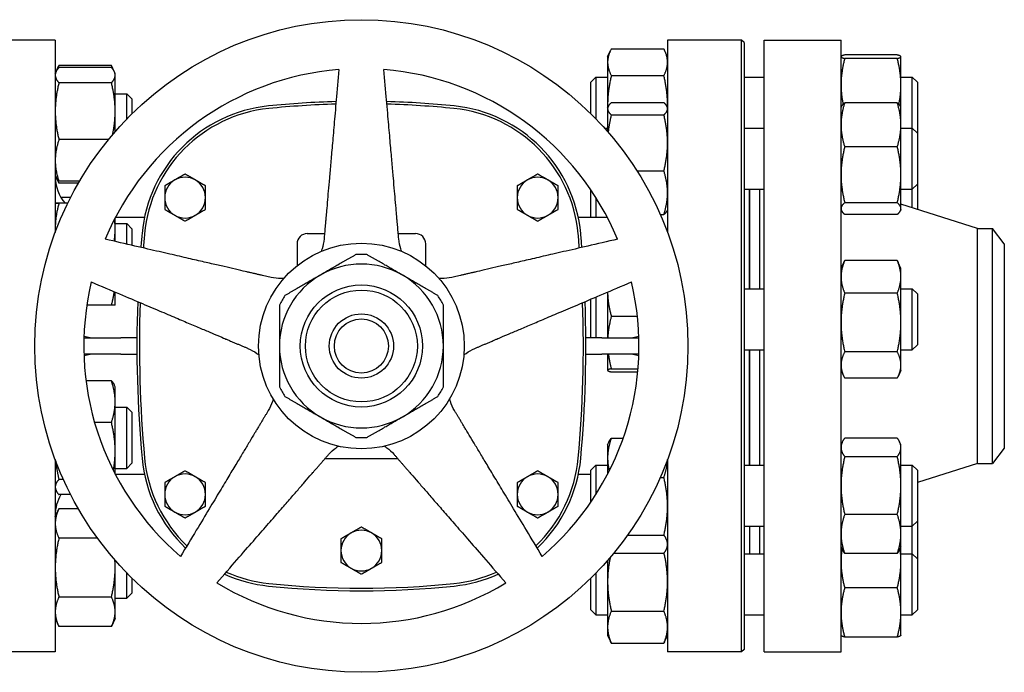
# Model space of a CAD drawing. Header units: inches. Extents: x 18 to 846, y -67 to 561.
# Tile 484 of 656: x 415 to 427, y 335 to 343. Entities that reach past the tile are written whole.
import ezdxf

# ---------------------------------------------------------------- set-up
doc = ezdxf.new("R2010")
doc.units = ezdxf.units.IN
doc.header["$LTSCALE"] = 24
doc.header["$MEASUREMENT"] = 0
doc.layers.add('Visible (ANSI)', color=7, linetype='Continuous', lineweight=30)

msp = doc.modelspace()

# ---------------------------------------------------------------- linework, layer by layer
at = {"layer": 'Visible (ANSI)'}
for p, q in [((415.67843, 342.41786), (414.77218, 342.41786)), ((415.67843, 342.41786), (415.67843, 340.05981)), ((423.17843, 342.41786), (423.17843, 340.05981)), ((424.08468, 342.41786), (423.17843, 342.41786)), ((424.08468, 334.91786), (424.08468, 342.41786)), ((424.11593, 342.38661), (424.08468, 342.41786)), ((424.36343, 334.91786), (424.36343, 342.41786)), ((424.36343, 342.41786), (425.30343, 342.41786)), ((425.30343, 334.91786), (425.30343, 342.41786)), ((422.44443, 342.21472), (422.48009, 342.2912)), ((422.48952, 342.31042), (423.13334, 342.31042)), ((423.17843, 342.21472), (423.14277, 342.2912)), ((424.11593, 342.38661), (424.11593, 334.94911)), ((422.44443, 342.21472), (422.44443, 342.14658)), ((425.30343, 342.21472), (425.30396, 342.21586)), ((425.99234, 342.23531), (425.34852, 342.23531)), ((425.99234, 342.19187), (425.34852, 342.19187)), ((426.03743, 342.21472), (426.0369, 342.21586)), ((426.03743, 342.21359), (426.03743, 342.21472)), ((426.03743, 341.86908), (426.03743, 342.21359)), ((415.68871, 342.03112), (415.72351, 342.10574)), ((415.72351, 342.10574), (415.72352, 342.10576)), ((416.36734, 342.10576), (415.72352, 342.10576)), ((416.36734, 342.08117), (415.72352, 342.08117)), ((416.36734, 342.10576), (416.36735, 342.10574)), ((416.40215, 342.03112), (416.36735, 342.10574)), ((422.44443, 342.14658), (422.44443, 341.62239)), ((415.67843, 342.00907), (415.68871, 342.03112)), ((416.41243, 342.00907), (416.40215, 342.03112)), ((416.41243, 341.98777), (416.41243, 342.00907)), ((416.41243, 341.54581), (416.41243, 341.98777)), ((422.23843, 341.90222), (422.30093, 341.96472)), ((422.30093, 341.96472), (422.30093, 341.45152)), ((422.30093, 341.96472), (422.44443, 341.96472)), ((422.48952, 341.98274), (423.13334, 341.98274)), ((424.11593, 341.96472), (424.36343, 341.96472)), ((426.03743, 341.96472), (426.17593, 341.96472)), ((426.17593, 341.33952), (426.17593, 341.96472)), ((426.23843, 341.90222), (426.17593, 341.96472)), ((416.36734, 341.89436), (415.72352, 341.89436)), ((422.23843, 341.5146), (422.23843, 341.90222)), ((426.03743, 341.58952), (426.03743, 341.86908)), ((426.23843, 341.90222), (426.23843, 341.27722)), ((416.41243, 341.75907), (416.55343, 341.75907)), ((416.55343, 341.44894), (416.55343, 341.75907)), ((416.61593, 341.69657), (416.55343, 341.75907)), ((416.61593, 341.69657), (416.61593, 341.51213)), ((422.44443, 341.62239), (422.44443, 341.58952)), ((422.44443, 341.58952), (422.45094, 341.60349)), ((422.44443, 341.58952), (422.44443, 341.57585)), ((422.44443, 341.57585), (422.44443, 341.29536)), ((422.48952, 341.6509), (423.13334, 341.6509)), ((423.17843, 341.58952), (423.17191, 341.60349)), ((425.30343, 341.58952), (425.30945, 341.60244)), ((425.99234, 341.64911), (425.34852, 341.64911)), ((426.03743, 341.58952), (426.03141, 341.60244)), ((426.03743, 341.37906), (426.03743, 341.58952)), ((416.41243, 341.29536), (416.41243, 341.54581)), ((422.48952, 341.50081), (423.13334, 341.50081)), ((422.40538, 341.33952), (422.44443, 341.33952)), ((424.11593, 341.33952), (424.36343, 341.33952)), ((426.03743, 340.76672), (426.03743, 341.37906)), ((426.03743, 341.33952), (426.17593, 341.33952)), ((426.17593, 340.58952), (426.17593, 341.33952)), ((426.23843, 341.27702), (426.17593, 341.33952)), ((416.32969, 341.19726), (415.72352, 341.19726)), ((426.23843, 341.27722), (426.23833, 341.27712)), ((426.23843, 341.27702), (426.23843, 340.65202)), ((425.99234, 341.10901), (425.34852, 341.10901)), ((415.67843, 340.75907), (415.68871, 340.73702)), ((415.68871, 340.73702), (415.72351, 340.6624)), ((422.80367, 340.81442), (423.13334, 340.81442)), ((426.03743, 340.35217), (426.03743, 340.76672)), ((415.97543, 340.68697), (415.72352, 340.68697)), ((415.96117, 340.66238), (415.72352, 340.66238)), ((424.11593, 340.58952), (424.36343, 340.58952)), ((424.17843, 340.58952), (424.17843, 339.36897)), ((424.18343, 340.58952), (424.18343, 339.36897)), ((424.30343, 340.58952), (424.30343, 339.36897)), ((426.03743, 340.58952), (426.17593, 340.58952)), ((426.23843, 340.65202), (426.17593, 340.58952)), ((426.17593, 340.36152), (426.17593, 340.58952)), ((426.23843, 340.65202), (426.23843, 340.34172)), ((415.86758, 340.49004), (415.74694, 340.49004)), ((422.23843, 340.24267), (422.23843, 340.582)), ((422.30093, 340.48686), (422.30093, 340.24267)), ((415.8316, 340.41797), (415.72352, 340.41797)), ((415.83159, 340.41794), (415.72352, 340.41794)), ((425.99234, 340.42442), (425.34852, 340.42442)), ((426.97676, 340.10786), (426.03743, 340.40538)), ((426.03743, 340.33952), (426.03743, 340.35217)), ((416.41243, 340.10543), (416.41243, 340.2375)), ((416.77133, 340.24267), (416.41513, 340.24267)), ((422.44173, 340.24267), (422.08553, 340.24267)), ((423.08999, 340.27814), (423.13334, 340.27814)), ((423.17843, 340.33952), (423.17191, 340.32555)), ((425.30343, 340.33952), (425.30945, 340.3266)), ((425.99234, 340.27993), (425.34852, 340.27993)), ((426.03743, 340.33952), (426.03141, 340.3266)), ((416.41243, 340.16795), (416.55343, 340.16795)), ((416.41243, 339.94905), (416.41243, 340.10543)), ((416.55343, 339.9165), (416.55343, 340.16795)), ((416.61593, 340.10545), (416.55343, 340.16795)), ((416.61593, 340.10545), (416.61593, 339.90207)), ((426.97676, 337.22786), (426.97676, 340.10786)), ((426.97676, 340.10786), (427.15956, 340.10786)), ((427.15956, 337.22786), (427.15956, 340.10786)), ((427.30343, 339.92036), (427.15956, 340.10786)), ((418.76603, 340.04582), (418.97691, 340.04582)), ((419.87995, 340.04582), (420.09083, 340.04582)), ((418.64103, 339.92082), (418.64103, 339.65133)), ((420.21583, 339.65133), (420.21583, 339.92082)), ((427.30343, 339.92036), (427.30343, 337.41536)), ((425.30343, 339.61897), (425.33779, 339.69264)), ((425.99234, 339.71435), (425.34852, 339.71435)), ((426.03743, 339.61897), (426.00307, 339.69264)), ((426.03743, 339.51544), (426.03743, 339.61897)), ((426.03743, 338.95635), (426.03743, 339.51544)), ((416.41243, 339.16795), (416.41243, 339.32897)), ((422.30093, 339.26806), (422.30093, 338.76786)), ((422.44443, 339.32897), (422.44443, 338.76786)), ((424.11593, 339.36897), (424.36343, 339.36897)), ((425.99234, 339.31654), (425.34852, 339.31654)), ((426.03743, 339.36897), (426.17593, 339.36897)), ((426.17593, 338.61897), (426.17593, 339.36897)), ((426.23843, 339.30647), (426.17593, 339.36897)), ((426.23843, 339.30647), (426.23843, 338.68147)), ((416.36734, 339.16794), (416.06541, 339.16794)), ((422.23843, 338.76786), (422.23843, 339.24153)), ((422.48952, 339.03169), (422.80891, 339.03169)), ((426.03743, 338.43487), (426.03743, 338.95635)), ((416.0299, 338.76786), (416.48343, 338.76786)), ((416.67876, 338.76786), (416.48343, 338.76786)), ((422.37343, 338.76786), (422.1781, 338.76786)), ((422.37343, 338.76786), (422.82696, 338.76786)), ((426.23843, 338.68147), (426.17593, 338.61897)), ((416.48343, 338.56786), (416.0299, 338.56786)), ((416.48343, 338.56786), (416.67876, 338.56786)), ((422.1781, 338.56786), (422.37343, 338.56786)), ((422.82696, 338.56786), (422.37343, 338.56786)), ((422.44443, 338.56786), (422.44443, 338.36982)), ((424.11593, 338.61897), (424.36343, 338.61897)), ((424.17843, 338.61897), (424.17843, 337.20739)), ((424.18343, 338.61897), (424.18343, 337.20739)), ((424.30343, 338.61897), (424.30343, 337.20739)), ((425.99234, 338.59616), (425.34852, 338.59616)), ((426.03743, 338.61897), (426.17593, 338.61897)), ((426.03743, 338.36897), (426.03743, 338.43487)), ((422.44443, 338.36982), (422.44443, 338.36897)), ((422.44443, 338.36897), (422.44483, 338.36811)), ((422.48952, 338.38868), (422.81695, 338.38868)), ((422.48952, 338.35096), (422.81363, 338.35096)), ((425.30343, 338.36897), (425.33779, 338.29529)), ((426.03743, 338.36897), (426.00307, 338.29529)), ((416.36734, 338.23987), (416.05548, 338.23987)), ((416.41243, 338.16778), (416.40215, 338.18982)), ((425.99234, 338.27359), (425.34852, 338.27359)), ((416.41243, 337.9847), (416.41243, 338.16778)), ((416.41243, 337.38099), (416.41243, 337.9847)), ((416.41243, 337.91778), (416.55343, 337.91778)), ((416.55343, 337.16778), (416.55343, 337.91778)), ((416.61593, 337.85528), (416.55343, 337.91778)), ((416.61593, 337.85528), (416.61593, 337.23028)), ((416.36734, 337.72954), (416.16047, 337.72954)), ((422.44443, 337.45739), (422.45942, 337.48954)), ((422.44443, 337.45739), (422.44443, 337.29682)), ((422.48952, 337.53829), (422.63531, 337.53829)), ((425.30343, 337.45739), (425.31922, 337.49125)), ((425.99234, 337.53946), (425.34852, 337.53946)), ((426.03743, 337.45739), (426.02164, 337.49125)), ((426.03743, 337.42526), (426.03743, 337.45739)), ((416.41243, 337.09823), (416.41243, 337.38099)), ((426.03743, 336.95752), (426.03743, 337.42526)), ((427.30343, 337.41536), (427.15956, 337.22786)), ((415.67843, 337.27592), (415.67843, 334.91786)), ((416.61593, 337.23028), (416.55343, 337.16778)), ((418.98571, 337.28991), (419.87114, 337.28991)), ((422.44443, 337.29682), (422.44443, 337.09823)), ((423.17843, 337.27592), (423.17843, 334.91786)), ((425.99234, 337.31106), (425.34852, 337.31106)), ((426.97676, 337.22786), (426.23843, 336.99401)), ((426.97676, 337.22786), (427.15956, 337.22786)), ((416.41243, 337.16778), (416.55343, 337.16778)), ((416.77133, 337.09306), (416.41513, 337.09306)), ((422.23843, 337.09306), (422.08553, 337.09306)), ((422.23843, 337.14489), (422.30093, 337.20739)), ((422.23843, 336.75373), (422.23843, 337.14489)), ((422.30093, 337.20739), (422.30093, 336.84887)), ((422.30093, 337.20739), (422.44443, 337.20739)), ((424.11593, 337.20739), (424.36343, 337.20739)), ((426.03743, 337.20739), (426.17593, 337.20739)), ((426.17593, 336.45739), (426.17593, 337.20739)), ((426.23843, 337.14489), (426.17593, 337.20739)), ((426.23843, 337.14489), (426.23843, 336.51989)), ((415.77803, 337.03245), (415.72352, 337.03245)), ((423.089, 337.05536), (423.13334, 337.05536)), ((415.67843, 336.91778), (415.68871, 336.89573)), ((426.03743, 336.36465), (426.03743, 336.95752)), ((415.86758, 336.84569), (415.72352, 336.84569)), ((415.67843, 336.57666), (415.72351, 336.67333)), ((415.72351, 336.67333), (415.72352, 336.67335)), ((415.96117, 336.67335), (415.72352, 336.67335)), ((425.99234, 336.60399), (425.34852, 336.60399)), ((426.23843, 336.51989), (426.17593, 336.45739)), ((426.23843, 336.51989), (426.23843, 336.05871)), ((424.11593, 336.45739), (424.36343, 336.45739)), ((424.18343, 336.45739), (424.18343, 336.12101)), ((424.30343, 336.45739), (424.30343, 336.12101)), ((426.03743, 336.45739), (426.17593, 336.45739)), ((426.17593, 336.12101), (426.17593, 336.45739)), ((416.19545, 336.31248), (415.72352, 336.31248)), ((422.68802, 336.34945), (423.13334, 336.34945)), ((426.03743, 336.20739), (426.03743, 336.36465)), ((422.51734, 336.12648), (423.13334, 336.12648)), ((423.17843, 336.20739), (423.16344, 336.17524)), ((425.30343, 336.20739), (425.31922, 336.17352)), ((425.99234, 336.12531), (425.34852, 336.12531)), ((426.03743, 336.20739), (426.02164, 336.17352)), ((426.03743, 336.02537), (426.03743, 336.20739)), ((416.41243, 335.95164), (416.41243, 336.04037)), ((422.44443, 336.04037), (422.44443, 335.77867)), ((424.11593, 336.12101), (424.36343, 336.12101)), ((426.03743, 336.12101), (426.17593, 336.12101)), ((426.03743, 335.4015), (426.03743, 336.02537)), ((426.17593, 335.37101), (426.17593, 336.12101)), ((426.23843, 336.05851), (426.17593, 336.12101)), ((426.23843, 336.05871), (426.23833, 336.05861)), ((426.23843, 336.05851), (426.23843, 335.43351)), ((416.41243, 335.41038), (416.41243, 335.95164)), ((416.55343, 335.57666), (416.55343, 335.88679)), ((422.30093, 335.88421), (422.30093, 335.37101)), ((416.61593, 335.8236), (416.61593, 335.63916)), ((422.23843, 335.43351), (422.23843, 335.82113)), ((422.44443, 335.77867), (422.44443, 335.22181)), ((425.99234, 335.70257), (425.34852, 335.70257)), ((416.36734, 335.59079), (415.72352, 335.59079)), ((416.41243, 335.57666), (416.55343, 335.57666)), ((416.61593, 335.63916), (416.55343, 335.57666)), ((416.41243, 335.32666), (416.41243, 335.41038)), ((422.23843, 335.43351), (422.30093, 335.37101)), ((422.48952, 335.41832), (423.13334, 335.41832)), ((426.03743, 335.12101), (426.03743, 335.4015)), ((426.23843, 335.43351), (426.17593, 335.37101)), ((415.67843, 335.32666), (415.72351, 335.22999)), ((416.41243, 335.32666), (416.36735, 335.22999)), ((422.30093, 335.37101), (422.44443, 335.37101)), ((424.11593, 335.37101), (424.36343, 335.37101)), ((426.03743, 335.37101), (426.17593, 335.37101)), ((416.36734, 335.22997), (415.72352, 335.22997)), ((422.44443, 335.22181), (422.44443, 335.12101)), ((422.44443, 335.12101), (422.48009, 335.04453)), ((423.17843, 335.12101), (423.14277, 335.04453)), ((425.30343, 335.12101), (425.30396, 335.11987)), ((425.99234, 335.10042), (425.34852, 335.10042)), ((426.03743, 335.12101), (426.0369, 335.11987)), ((422.48952, 335.0253), (423.13334, 335.0253)), ((424.11593, 334.94911), (424.08468, 334.91786)), ((415.67843, 334.91786), (414.77218, 334.91786)), ((424.08468, 334.91786), (423.17843, 334.91786)), ((424.36343, 334.91786), (425.30343, 334.91786))]:
    msp.add_line(p, q, dxfattribs=at)
for radius in [4, 1.25984, 0.74803, 0.68553, 0.3937, 0.3312]:
    msp.add_circle((419.42843, 338.66786), radius, dxfattribs=at)
for centre, radius, start, end in [((419.42843, 338.66786), 3.4, 94.64927, 157.35073), ((419.42843, 338.66786), 3.4, 22.64927, 85.35073), ((418.46665, 339.88671), 1.73228, 95.817836, 174.744707), ((418.46665, 339.88671), 1.70103, 95.817836, 174.744707), ((419.42843, 330.44739), 11.22047, 91.583081, 95.817836), ((419.42843, 330.44739), 11.18922, 91.601548, 95.817836), ((419.42843, 330.44739), 11.22047, 84.182163, 88.416919), ((419.42843, 330.44739), 11.18922, 84.182163, 88.398452), ((420.39021, 339.88671), 1.70103, 5.255296, 84.182161), ((420.39021, 339.88671), 1.73228, 5.255296, 84.182161), ((416.17843, 340.74267), 0.5, 180, 220.496535), ((417.26898, 340.48676), 0.25, 60, 120), ((421.58788, 340.48676), 0.25, 60, 120), ((417.26898, 340.48676), 0.25, 120, 180), ((417.26898, 340.48676), 0.25, 0, 60), ((421.58788, 340.48676), 0.25, 120, 180), ((421.58788, 340.48676), 0.25, 0, 60), ((417.26898, 340.48676), 0.25, 180, 240), ((417.26898, 340.48676), 0.25, 300, 0), ((421.58788, 340.48676), 0.25, 180, 240), ((421.58788, 340.48676), 0.25, 300, 0), ((417.26898, 340.48676), 0.25, 240, 300), ((421.58788, 340.48676), 0.25, 240, 300), ((431.7178, 338.66786), 15.03937, 174.744704, 175.39081), ((431.7178, 338.66786), 15.00812, 174.744704, 175.408408), ((418.76603, 339.92082), 0.125, 90, 180), ((420.09083, 339.92082), 0.125, 0, 90), ((407.13906, 338.66786), 15.00812, 4.591592, 5.255296), ((407.13906, 338.66786), 15.03937, 4.60919, 5.255296), ((419.42843, 338.66786), 1.12205, 86.525352, 93.474648), ((419.42843, 338.66786), 1.00394, 60, 120), ((419.42843, 338.66786), 1.00394, 120, 180), ((419.42843, 338.66786), 1.00394, 0, 60), ((419.42843, 338.66786), 3.4, 166.64927, 229.35073), ((419.42843, 338.66786), 3.4, 310.64927, 13.35073), ((419.42843, 338.66786), 1.12205, 146.525352, 153.474648), ((419.42843, 338.66786), 1.12205, 26.525352, 33.474648), ((431.7178, 338.66786), 15.03937, 177.927003, 185.255296), ((431.7178, 338.66786), 15.00812, 177.972631, 185.255296), ((407.13906, 338.66786), 15.00812, 354.744704, 2.027369), ((407.13906, 338.66786), 15.03937, 354.744704, 2.072997), ((419.42843, 338.66786), 1.00394, 180, 240), ((419.42843, 338.66786), 1.00394, 300, 0), ((419.42843, 338.66786), 1.12205, 206.525352, 213.474648), ((419.42843, 338.66786), 1.12205, 326.525352, 333.474648), ((419.42843, 338.66786), 1.00394, 240, 300), ((419.42843, 338.66786), 1.12205, 266.525352, 273.474648), ((418.46665, 337.44902), 1.73228, 185.255296, 226.557354), ((418.46665, 337.44902), 1.70103, 185.255296, 226.325001), ((420.39021, 337.44902), 1.70103, 313.674999, 354.744707), ((420.39021, 337.44902), 1.73228, 313.442646, 354.744707), ((417.26898, 336.84897), 0.25, 60, 120), ((421.58788, 336.84897), 0.25, 60, 120), ((417.26898, 336.84897), 0.25, 120, 180), ((417.26898, 336.84897), 0.25, 0, 60), ((421.58788, 336.84897), 0.25, 120, 180), ((421.58788, 336.84897), 0.25, 0, 60), ((417.26898, 336.84897), 0.25, 180, 240), ((417.26898, 336.84897), 0.25, 300, 0), ((421.58788, 336.84897), 0.25, 180, 240), ((421.58788, 336.84897), 0.25, 300, 0), ((416.17843, 336.59306), 0.5, 149.652239, 180), ((417.26898, 336.84897), 0.25, 240, 300), ((421.58788, 336.84897), 0.25, 240, 300), ((419.42843, 336.15999), 0.25, 120, 180), ((419.42843, 336.15999), 0.25, 60, 120), ((419.42843, 336.15999), 0.25, 0, 60), ((419.42843, 336.15999), 0.25, 180, 240), ((419.42843, 336.15999), 0.25, 300, 0), ((418.46665, 337.44902), 1.70103, 245.957475, 264.182165), ((419.42843, 336.15999), 0.25, 240, 300), ((420.39021, 337.44902), 1.70103, 275.817836, 294.042525), ((419.42843, 338.66786), 3.4, 238.64927, 301.35073), ((418.46665, 337.44902), 1.73228, 245.642572, 264.182165), ((420.39021, 337.44902), 1.73228, 275.817836, 294.357428), ((419.42843, 346.88834), 11.22047, 264.182164, 275.817836), ((419.42843, 346.88834), 11.18922, 264.182164, 275.817836)]:
    msp.add_arc(centre, radius, start, end, dxfattribs=at)
for points, weights in [([(422.48952, 342.31042), (422.44443, 342.22262), (422.44443, 342.14658)], [1, 1.0379548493, 1]), ([(423.17843, 342.14658), (423.17843, 342.22262), (423.13334, 342.31042)], [1, 1.0379548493, 1]), ([(425.34852, 342.23531), (425.30343, 342.22367), (425.30343, 342.21359)], [1, 1.0379548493, 1]), ([(425.30343, 342.21359), (425.30343, 342.20351), (425.34852, 342.19187)], [1, 1.0379548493, 1]), ([(425.34852, 342.19187), (425.30343, 342.01889), (425.30343, 341.86908)], [1, 1.0379548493, 1]), ([(426.03743, 342.21359), (426.03743, 342.22367), (425.99234, 342.23531)], [1, 1.0379548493, 1]), ([(425.99234, 342.19187), (426.03743, 342.20351), (426.03743, 342.21359)], [1, 1.0379548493, 1]), ([(426.03743, 341.86908), (426.03743, 342.01889), (425.99234, 342.19187)], [1, 1.0379548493, 1]), ([(415.72352, 342.08117), (415.67843, 342.03112), (415.67843, 341.98777)], [1, 1.0379548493, 1]), ([(415.72352, 342.10576), (415.71125, 342.07945), (415.70245, 342.05479)], [1, 1.01004922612, 1.01477702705]), ([(416.38841, 342.05479), (416.37961, 342.07945), (416.36734, 342.10576)], [1.01477702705, 1.01004922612, 1]), ([(416.41243, 341.98777), (416.41243, 342.03112), (416.36734, 342.08117)], [1, 1.0379548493, 1]), ([(419.15284, 342.05668), (419.02384, 340.58221), (418.97113, 339.97972)], [1.0049190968, 1.58894872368, 2.03628035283]), ([(419.88573, 339.97972), (419.83302, 340.58221), (419.70402, 342.05668)], [2.03628035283, 1.58894872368, 1.0049190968]), ([(422.44443, 342.14658), (422.44443, 342.07054), (422.48952, 341.98274)], [1, 1.0379548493, 1]), ([(423.13334, 341.98274), (423.17843, 342.07054), (423.17843, 342.14658)], [1, 1.0379548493, 1]), ([(415.67843, 341.98777), (415.67843, 341.94442), (415.72352, 341.89436)], [1, 1.0379548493, 1]), ([(416.36734, 341.89436), (416.41243, 341.94442), (416.41243, 341.98777)], [1, 1.0379548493, 1]), ([(422.48952, 341.98274), (422.44443, 341.78963), (422.44443, 341.62239)], [1, 1.0379548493, 1]), ([(423.17843, 341.62239), (423.17843, 341.78963), (423.13334, 341.98274)], [1, 1.0379548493, 1]), ([(415.72352, 341.89436), (415.67843, 341.70757), (415.67843, 341.54581)], [1, 1.0379548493, 1]), ([(416.41243, 341.54581), (416.41243, 341.70757), (416.36734, 341.89436)], [1, 1.0379548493, 1]), ([(425.30343, 341.86908), (425.30343, 341.75469), (425.3289, 341.63031)], [1, 1.02872371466, 1.01397199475]), ([(426.01196, 341.63031), (426.03743, 341.75469), (426.03743, 341.86908)], [1.01397199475, 1.02872371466, 1]), ([(422.48952, 341.6509), (422.44443, 341.61068), (422.44443, 341.57585)], [1, 1.0379548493, 1]), ([(422.44443, 341.62239), (422.44443, 341.60638), (422.44481, 341.59034)], [1, 1.003513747, 1.00637690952]), ([(422.44443, 341.57585), (422.44443, 341.54102), (422.48952, 341.50081)], [1, 1.0379548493, 1]), ([(423.17843, 341.57585), (423.17843, 341.61068), (423.13334, 341.6509)], [1, 1.0379548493, 1]), ([(423.13334, 341.50081), (423.17843, 341.54102), (423.17843, 341.57585)], [1, 1.0379548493, 1]), ([(423.17804, 341.59034), (423.17843, 341.60638), (423.17843, 341.62239)], [1.00637690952, 1.003513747, 1]), ([(425.34852, 341.64911), (425.30343, 341.50439), (425.30343, 341.37906)], [1, 1.0379548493, 1]), ([(425.30945, 341.60244), (425.31966, 341.62434), (425.34852, 341.64911)], [1.01766920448, 1.02396005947, 1]), ([(426.03743, 341.37906), (426.03743, 341.50439), (425.99234, 341.64911)], [1, 1.0379548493, 1]), ([(425.99234, 341.64911), (426.02119, 341.62434), (426.03141, 341.60244)], [1, 1.02396005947, 1.01766920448]), ([(415.67843, 341.54581), (415.67843, 341.38405), (415.72352, 341.19726)], [1, 1.0379548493, 1]), ([(416.38124, 341.25912), (416.41243, 341.40975), (416.41243, 341.54581)], [1.01040343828, 1.03173329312, 1]), ([(422.48952, 341.50081), (422.46179, 341.38771), (422.4513, 341.28745)], [1, 1.02300384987, 1.01812314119]), ([(423.17843, 341.15762), (423.17843, 341.31689), (423.13334, 341.50081)], [1, 1.0379548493, 1]), ([(425.30343, 341.37906), (425.30343, 341.25373), (425.34852, 341.10901)], [1, 1.0379548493, 1]), ([(425.99234, 341.10901), (426.03743, 341.25373), (426.03743, 341.37906)], [1, 1.0379548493, 1]), ([(415.72352, 341.19726), (415.67843, 341.06053), (415.67843, 340.94211)], [1, 1.0379548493, 1]), ([(423.13334, 340.81442), (423.17843, 340.99834), (423.17843, 341.15762)], [1, 1.0379548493, 1]), ([(425.34852, 341.10901), (425.30343, 340.92558), (425.30343, 340.76672)], [1, 1.0379548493, 1]), ([(426.03743, 340.76672), (426.03743, 340.92558), (425.99234, 341.10901)], [1, 1.0379548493, 1]), ([(415.67843, 340.94211), (415.67843, 340.8237), (415.72352, 340.68697)], [1, 1.0379548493, 1]), ([(415.72352, 340.68697), (415.69975, 340.71336), (415.68871, 340.73702)], [1, 1.01965700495, 1.01895308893]), ([(415.70244, 340.71336), (415.71124, 340.6887), (415.72352, 340.66238)], [1.01477953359, 1.01005189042, 1]), ([(417.26898, 340.77544), (417.20199, 340.73676), (417.14398, 340.70327)], [1.01001874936, 1.04314139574, 1]), ([(417.39398, 340.70327), (417.33597, 340.73676), (417.26898, 340.77544)], [1, 1.04314139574, 1.01001874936]), ([(421.58788, 340.77544), (421.52089, 340.73676), (421.46288, 340.70327)], [1.01001874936, 1.04314139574, 1]), ([(421.71288, 340.70327), (421.65486, 340.73676), (421.58788, 340.77544)], [1, 1.04314139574, 1.01001874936]), ([(423.17843, 340.54628), (423.17843, 340.67073), (423.13334, 340.81442)], [1, 1.0379548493, 1]), ([(425.30343, 340.76672), (425.30343, 340.60786), (425.34852, 340.42442)], [1, 1.0379548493, 1]), ([(425.99234, 340.42442), (426.03743, 340.60786), (426.03743, 340.76672)], [1, 1.0379548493, 1]), ([(417.14398, 340.70327), (417.08597, 340.66978), (417.01898, 340.6311)], [1, 1.04314139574, 1.01001874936]), ([(417.01898, 340.6311), (417.01898, 340.55375), (417.01898, 340.48676)], [1.01001874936, 1.04314139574, 1]), ([(417.51898, 340.6311), (417.45199, 340.66978), (417.39398, 340.70327)], [1.01001874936, 1.04314139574, 1]), ([(417.51898, 340.48676), (417.51898, 340.55375), (417.51898, 340.6311)], [1, 1.04314139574, 1.01001874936]), ([(421.46288, 340.70327), (421.40486, 340.66978), (421.33788, 340.6311)], [1, 1.04314139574, 1.01001874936]), ([(421.33788, 340.6311), (421.33788, 340.55375), (421.33788, 340.48676)], [1.01001874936, 1.04314139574, 1]), ([(421.83788, 340.6311), (421.77089, 340.66978), (421.71288, 340.70327)], [1.01001874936, 1.04314139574, 1]), ([(421.83788, 340.48676), (421.83788, 340.55375), (421.83788, 340.6311)], [1, 1.04314139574, 1.01001874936]), ([(417.01898, 340.48676), (417.01898, 340.41978), (417.01898, 340.34242)], [1, 1.04314139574, 1.01001874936]), ([(417.51898, 340.34242), (417.51898, 340.41978), (417.51898, 340.48676)], [1.01001874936, 1.04314139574, 1]), ([(421.33788, 340.48676), (421.33788, 340.41978), (421.33788, 340.34242)], [1, 1.04314139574, 1.01001874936]), ([(421.83788, 340.34242), (421.83788, 340.41978), (421.83788, 340.48676)], [1.01001874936, 1.04314139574, 1]), ([(423.13334, 340.27814), (423.17843, 340.42184), (423.17843, 340.54628)], [1, 1.0379548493, 1]), ([(415.72352, 340.41797), (415.67843, 340.41796), (415.67843, 340.41795)], [1, 1.0379548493, 1]), ([(415.67843, 340.41795), (415.67843, 340.41795), (415.72352, 340.41794)], [1, 1.0379548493, 1]), ([(415.72352, 340.41794), (415.67843, 340.25047), (415.67843, 340.10543)], [1, 1.0379548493, 1]), ([(425.34852, 340.42442), (425.30343, 340.38571), (425.30343, 340.35217)], [1, 1.0379548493, 1]), ([(425.30343, 340.35217), (425.30343, 340.31864), (425.34852, 340.27993)], [1, 1.0379548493, 1]), ([(426.03743, 340.35217), (426.03743, 340.38571), (425.99234, 340.42442)], [1, 1.0379548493, 1]), ([(425.99234, 340.27993), (426.03743, 340.31864), (426.03743, 340.35217)], [1, 1.0379548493, 1]), ([(417.01898, 340.34242), (417.08597, 340.30375), (417.14398, 340.27026)], [1.01001874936, 1.04314139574, 1]), ([(417.14398, 340.27026), (417.20199, 340.23676), (417.26898, 340.19809)], [1, 1.04314139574, 1.01001874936]), ([(417.26898, 340.19809), (417.33597, 340.23676), (417.39398, 340.27026)], [1.01001874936, 1.04314139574, 1]), ([(417.39398, 340.27026), (417.45199, 340.30375), (417.51898, 340.34242)], [1, 1.04314139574, 1.01001874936]), ([(421.33788, 340.34242), (421.40486, 340.30375), (421.46288, 340.27026)], [1.01001874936, 1.04314139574, 1]), ([(421.46288, 340.27026), (421.52089, 340.23676), (421.58788, 340.19809)], [1, 1.04314139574, 1.01001874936]), ([(421.58788, 340.19809), (421.65486, 340.23676), (421.71288, 340.27026)], [1.01001874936, 1.04314139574, 1]), ([(421.71288, 340.27026), (421.77089, 340.30375), (421.83788, 340.34242)], [1, 1.04314139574, 1.01001874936]), ([(423.17191, 340.32555), (423.16153, 340.30328), (423.13334, 340.27814)], [1.017947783, 1.02339782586, 1]), ([(415.67843, 340.10543), (415.67843, 340.0839), (415.67935, 340.06229)], [1, 1.00545957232, 1.00934849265]), ([(416.4009, 339.95171), (416.41243, 340.03006), (416.41243, 340.10543)], [1.01896925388, 1.01937120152, 1]), ([(416.41243, 340.10543), (416.41243, 340.16408), (416.4055, 340.22412)], [1, 1.015008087, 1.01814719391]), ([(418.32209, 339.50817), (417.73281, 339.64422), (416.29064, 339.97717)], [2.0263127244, 1.58117079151, 1]), ([(422.56622, 339.97717), (421.12405, 339.64422), (420.53476, 339.50817)], [1, 1.58117079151, 2.0263127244]), ([(419.36043, 339.78785), (419.13139, 339.65561), (418.92646, 339.5373)], [1.0171026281, 1.03775343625, 1]), ([(419.9304, 339.5373), (419.72547, 339.65561), (419.49643, 339.78785)], [1, 1.03775343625, 1.0171026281]), ([(425.34852, 339.71435), (425.30343, 339.60775), (425.30343, 339.51544)], [1, 1.0379548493, 1]), ([(425.33779, 339.69264), (425.34276, 339.70332), (425.34852, 339.71435)], [1.00821613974, 1.00468681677, 1]), ([(426.03743, 339.51544), (426.03743, 339.60775), (425.99234, 339.71435)], [1, 1.0379548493, 1]), ([(425.99234, 339.71435), (425.99809, 339.70332), (426.00307, 339.69264)], [1, 1.00468681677, 1.00821613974]), ([(418.92646, 339.5373), (418.72153, 339.41898), (418.4925, 339.28675)], [1, 1.03775343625, 1.0171026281]), ([(420.36436, 339.28675), (420.13533, 339.41898), (419.9304, 339.5373)], [1.0171026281, 1.03775343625, 1]), ([(425.30343, 339.51544), (425.30343, 339.42313), (425.34852, 339.31654)], [1, 1.0379548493, 1]), ([(425.99234, 339.31654), (426.03743, 339.42313), (426.03743, 339.51544)], [1, 1.0379548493, 1]), ([(416.12031, 339.45296), (417.48276, 338.87464), (418.03947, 338.63833)], [1, 1.58117079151, 2.0263127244]), ([(420.81739, 338.63833), (421.3741, 338.87464), (422.73654, 339.45296)], [2.0263127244, 1.58117079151, 1]), ([(416.36734, 339.16794), (416.39083, 339.25517), (416.40187, 339.33345)], [1, 1.01941678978, 1.01896725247]), ([(422.44444, 339.32897), (422.44523, 339.191), (422.48952, 339.03169)], [1.00136971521, 1.03725716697, 1]), ([(425.34852, 339.31654), (425.30343, 339.12352), (425.30343, 338.95635)], [1, 1.0379548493, 1]), ([(426.03743, 338.95635), (426.03743, 339.12352), (425.99234, 339.31654)], [1, 1.0379548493, 1]), ([(416.41243, 339.16795), (416.41243, 339.16795), (416.36734, 339.16794)], [1.00000485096, 1.03795242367, 1]), ([(418.42449, 339.16896), (418.42449, 338.90449), (418.42449, 338.66786)], [1.0171026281, 1.03775343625, 1]), ([(420.43237, 338.66786), (420.43237, 338.90449), (420.43237, 339.16896)], [1, 1.03775343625, 1.0171026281]), ([(422.48952, 339.03169), (422.45261, 338.89066), (422.44599, 338.76786)], [1, 1.03085587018, 1.01154240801]), ([(425.30343, 338.95635), (425.30343, 338.78919), (425.34852, 338.59616)], [1, 1.0379548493, 1]), ([(425.99234, 338.59616), (426.03743, 338.78919), (426.03743, 338.95635)], [1, 1.0379548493, 1]), ([(418.42449, 338.66786), (418.42449, 338.43123), (418.42449, 338.16677)], [1, 1.03775343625, 1.0171026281]), ([(420.43237, 338.16677), (420.43237, 338.43123), (420.43237, 338.66786)], [1.0171026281, 1.03775343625, 1]), ([(422.4538, 338.56786), (422.46476, 338.48329), (422.48952, 338.38868)], [1.01885658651, 1.02049175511, 1]), ([(425.34852, 338.59616), (425.30343, 338.50973), (425.30343, 338.43487)], [1, 1.0379548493, 1]), ([(426.03743, 338.43487), (426.03743, 338.50973), (425.99234, 338.59616)], [1, 1.0379548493, 1]), ([(425.30343, 338.43487), (425.30343, 338.36002), (425.34852, 338.27359)], [1, 1.0379548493, 1]), ([(425.99234, 338.27359), (426.03743, 338.36002), (426.03743, 338.43487)], [1, 1.0379548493, 1]), ([(422.48952, 338.38868), (422.44443, 338.37857), (422.44443, 338.36982)], [1, 1.0379548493, 1]), ([(422.44443, 338.36982), (422.44443, 338.36107), (422.48952, 338.35096)], [1, 1.0379548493, 1]), ([(416.41243, 337.9847), (416.41243, 338.10312), (416.36734, 338.23987)], [1, 1.0379548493, 1]), ([(416.36734, 338.23987), (416.39112, 338.21348), (416.40215, 338.18982)], [1, 1.01966212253, 1.01895272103]), ([(416.36734, 337.72954), (416.41243, 337.86628), (416.41243, 337.9847)], [1, 1.0379548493, 1]), ([(418.4925, 338.04898), (418.72153, 337.91674), (418.92646, 337.79843)], [1.0171026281, 1.03775343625, 1]), ([(419.9304, 337.79843), (420.13533, 337.91674), (420.36436, 338.04898)], [1, 1.03775343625, 1.0171026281]), ([(418.28738, 337.87535), (417.97589, 337.35694), (417.21358, 336.08825)], [2.0263127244, 1.58117079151, 1]), ([(421.64328, 336.08825), (420.88097, 337.35694), (420.56948, 337.87535)], [1, 1.58117079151, 2.0263127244]), ([(416.41243, 337.38099), (416.41243, 337.54275), (416.36734, 337.72954)], [1, 1.0379548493, 1]), ([(418.92646, 337.79843), (419.13139, 337.68011), (419.36043, 337.54788)], [1, 1.03775343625, 1.0171026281]), ([(419.49643, 337.54788), (419.72547, 337.68011), (419.9304, 337.79843)], [1.0171026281, 1.03775343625, 1]), ([(422.48952, 337.53829), (422.44443, 337.40889), (422.44443, 337.29682)], [1, 1.0379548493, 1]), ([(422.45942, 337.48954), (422.47026, 337.51277), (422.48952, 337.53829)], [1.0184677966, 1.01586753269, 1]), ([(425.34852, 337.53946), (425.30343, 337.47826), (425.30343, 337.42526)], [1, 1.0379548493, 1]), ([(426.03743, 337.42526), (426.03743, 337.47826), (425.99234, 337.53946)], [1, 1.0379548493, 1]), ([(416.39033, 337.14146), (416.41243, 337.2656), (416.41243, 337.38099)], [1.01576618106, 1.02678390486, 1]), ([(417.65949, 335.76427), (418.63053, 336.88132), (419.0273, 337.33776)], [1, 1.58117079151, 2.0263127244]), ([(419.82955, 337.33776), (420.22633, 336.88132), (421.19737, 335.76427)], [2.0263127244, 1.58117079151, 1]), ([(425.30343, 337.42526), (425.30343, 337.37226), (425.34852, 337.31106)], [1, 1.0379548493, 1]), ([(425.99234, 337.31106), (426.03743, 337.37226), (426.03743, 337.42526)], [1, 1.0379548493, 1]), ([(415.68417, 337.26055), (415.69428, 337.15358), (415.72352, 337.03245)], [1.0174904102, 1.02428964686, 1]), ([(422.44443, 337.29682), (422.44443, 337.22005), (422.46475, 337.13792)], [1, 1.02569485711, 1.0165996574]), ([(423.13334, 337.05536), (423.1743, 337.1729), (423.17803, 337.27484)], [1, 1.0343576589, 1.00651252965]), ([(425.34852, 337.31106), (425.30343, 337.1216), (425.30343, 336.95752)], [1, 1.0379548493, 1]), ([(426.03743, 336.95752), (426.03743, 337.1216), (425.99234, 337.31106)], [1, 1.0379548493, 1]), ([(417.26898, 337.13764), (417.20199, 337.09897), (417.14398, 337.06547)], [1.01001874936, 1.04314139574, 1]), ([(417.39398, 337.06547), (417.33597, 337.09897), (417.26898, 337.13764)], [1, 1.04314139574, 1.01001874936]), ([(421.58788, 337.13764), (421.52089, 337.09897), (421.46288, 337.06547)], [1.01001874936, 1.04314139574, 1]), ([(421.71288, 337.06547), (421.65486, 337.09897), (421.58788, 337.13764)], [1, 1.04314139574, 1.01001874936]), ([(415.72352, 337.03245), (415.67843, 336.9824), (415.67843, 336.93907)], [1, 1.0379548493, 1]), ([(417.14398, 337.06547), (417.08597, 337.03198), (417.01898, 336.9933)], [1, 1.04314139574, 1.01001874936]), ([(417.01898, 336.9933), (417.01898, 336.91595), (417.01898, 336.84897)], [1.01001874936, 1.04314139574, 1]), ([(417.51898, 336.9933), (417.45199, 337.03198), (417.39398, 337.06547)], [1.01001874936, 1.04314139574, 1]), ([(417.51898, 336.84897), (417.51898, 336.91595), (417.51898, 336.9933)], [1, 1.04314139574, 1.01001874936]), ([(421.46288, 337.06547), (421.40486, 337.03198), (421.33788, 336.9933)], [1, 1.04314139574, 1.01001874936]), ([(421.33788, 336.9933), (421.33788, 336.91595), (421.33788, 336.84897)], [1.01001874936, 1.04314139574, 1]), ([(421.83788, 336.9933), (421.77089, 337.03198), (421.71288, 337.06547)], [1.01001874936, 1.04314139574, 1]), ([(421.83788, 336.84897), (421.83788, 336.91595), (421.83788, 336.9933)], [1, 1.04314139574, 1.01001874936]), ([(423.17843, 336.7024), (423.17843, 336.86621), (423.13334, 337.05536)], [1, 1.0379548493, 1]), ([(415.67843, 336.93907), (415.67843, 336.89573), (415.72352, 336.84569)], [1, 1.0379548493, 1]), ([(417.01898, 336.84897), (417.01898, 336.78198), (417.01898, 336.70463)], [1, 1.04314139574, 1.01001874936]), ([(417.51898, 336.70463), (417.51898, 336.78198), (417.51898, 336.84897)], [1.01001874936, 1.04314139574, 1]), ([(421.33788, 336.84897), (421.33788, 336.78198), (421.33788, 336.70463)], [1, 1.04314139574, 1.01001874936]), ([(421.83788, 336.70463), (421.83788, 336.78198), (421.83788, 336.84897)], [1.01001874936, 1.04314139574, 1]), ([(425.30343, 336.95752), (425.30343, 336.79345), (425.34852, 336.60399)], [1, 1.0379548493, 1]), ([(425.99234, 336.60399), (426.03743, 336.79345), (426.03743, 336.95752)], [1, 1.0379548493, 1]), ([(415.72352, 336.67335), (415.67843, 336.57665), (415.67843, 336.49291)], [1, 1.0379548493, 1]), ([(417.01898, 336.70463), (417.08597, 336.66595), (417.14398, 336.63246)], [1.01001874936, 1.04314139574, 1]), ([(417.14398, 336.63246), (417.20199, 336.59897), (417.26898, 336.56029)], [1, 1.04314139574, 1.01001874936]), ([(417.26898, 336.56029), (417.33597, 336.59897), (417.39398, 336.63246)], [1.01001874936, 1.04314139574, 1]), ([(417.39398, 336.63246), (417.45199, 336.66595), (417.51898, 336.70463)], [1, 1.04314139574, 1.01001874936]), ([(421.33788, 336.70463), (421.40486, 336.66595), (421.46288, 336.63246)], [1.01001874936, 1.04314139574, 1]), ([(421.46288, 336.63246), (421.52089, 336.59897), (421.58788, 336.56029)], [1, 1.04314139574, 1.01001874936]), ([(421.58788, 336.56029), (421.65486, 336.59897), (421.71288, 336.63246)], [1.01001874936, 1.04314139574, 1]), ([(421.71288, 336.63246), (421.77089, 336.66595), (421.83788, 336.70463)], [1, 1.04314139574, 1.01001874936]), ([(423.13334, 336.34945), (423.17843, 336.5386), (423.17843, 336.7024)], [1, 1.0379548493, 1]), ([(415.67843, 336.49291), (415.67843, 336.40917), (415.72352, 336.31248)], [1, 1.0379548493, 1]), ([(425.34852, 336.60399), (425.30343, 336.47573), (425.30343, 336.36465)], [1, 1.0379548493, 1]), ([(426.03743, 336.36465), (426.03743, 336.47573), (425.99234, 336.60399)], [1, 1.0379548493, 1]), ([(419.30343, 336.3765), (419.24542, 336.343), (419.17843, 336.30433)], [1, 1.04314139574, 1.01001874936]), ([(419.42843, 336.44867), (419.36144, 336.40999), (419.30343, 336.3765)], [1.01001874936, 1.04314139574, 1]), ([(419.55343, 336.3765), (419.49542, 336.40999), (419.42843, 336.44867)], [1, 1.04314139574, 1.01001874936]), ([(419.67843, 336.30433), (419.61144, 336.343), (419.55343, 336.3765)], [1.01001874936, 1.04314139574, 1]), ([(415.72352, 336.31248), (415.67843, 336.1191), (415.67843, 335.95164)], [1, 1.0379548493, 1]), ([(419.17843, 336.30433), (419.17843, 336.22698), (419.17843, 336.15999)], [1.01001874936, 1.04314139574, 1]), ([(419.67843, 336.15999), (419.67843, 336.22698), (419.67843, 336.30433)], [1, 1.04314139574, 1.01001874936]), ([(423.17843, 336.23796), (423.17843, 336.2897), (423.13334, 336.34945)], [1, 1.0379548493, 1]), ([(425.30343, 336.36465), (425.30343, 336.25357), (425.34852, 336.12531)], [1, 1.0379548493, 1]), ([(425.99234, 336.12531), (426.03743, 336.25357), (426.03743, 336.36465)], [1, 1.0379548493, 1]), ([(419.17843, 336.15999), (419.17843, 336.093), (419.17843, 336.01565)], [1, 1.04314139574, 1.01001874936]), ([(419.67843, 336.01565), (419.67843, 336.093), (419.67843, 336.15999)], [1.01001874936, 1.04314139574, 1]), ([(423.13334, 336.12648), (423.17843, 336.18622), (423.17843, 336.23796)], [1, 1.0379548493, 1]), ([(423.17843, 335.77867), (423.17843, 335.94204), (423.13556, 336.12944)], [1, 1.03704392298, 1.0017781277]), ([(425.31479, 336.18302), (425.30343, 336.10268), (425.30343, 336.02537)], [1.01897391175, 1.01923562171, 1]), ([(425.34852, 336.12531), (425.32995, 336.15051), (425.31922, 336.17352)], [1, 1.01528775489, 1.01826006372]), ([(426.02164, 336.17352), (426.01091, 336.15051), (425.99234, 336.12531)], [1.01826006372, 1.01528775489, 1]), ([(426.03743, 336.02537), (426.03743, 336.10268), (426.02606, 336.18302)], [1, 1.01923562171, 1.01897391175]), ([(416.41243, 335.95164), (416.41243, 335.99757), (416.40926, 336.04401)], [1, 1.01013154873, 1.01485412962]), ([(419.17843, 336.01565), (419.24542, 335.97698), (419.30343, 335.94348)], [1.01001874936, 1.04314139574, 1]), ([(419.55343, 335.94348), (419.61144, 335.97698), (419.67843, 336.01565)], [1, 1.04314139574, 1.01001874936]), ([(422.47603, 336.07708), (422.44443, 335.92021), (422.44443, 335.77867)], [1.01013115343, 1.03193425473, 1]), ([(425.30343, 336.02537), (425.30343, 335.87556), (425.34852, 335.70257)], [1, 1.0379548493, 1]), ([(425.99234, 335.70257), (426.03743, 335.87556), (426.03743, 336.02537)], [1, 1.0379548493, 1]), ([(415.67843, 335.95164), (415.67843, 335.78417), (415.72352, 335.59079)], [1, 1.0379548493, 1]), ([(416.36734, 335.59079), (416.41243, 335.78417), (416.41243, 335.95164)], [1, 1.0379548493, 1]), ([(419.30343, 335.94348), (419.36144, 335.90999), (419.42843, 335.87132)], [1, 1.04314139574, 1.01001874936]), ([(419.42843, 335.87132), (419.49542, 335.90999), (419.55343, 335.94348)], [1.01001874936, 1.04314139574, 1]), ([(422.44443, 335.77867), (422.44443, 335.61144), (422.48952, 335.41832)], [1, 1.0379548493, 1]), ([(423.13334, 335.41832), (423.17843, 335.61144), (423.17843, 335.77867)], [1, 1.0379548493, 1]), ([(425.34852, 335.70257), (425.30343, 335.54123), (425.30343, 335.4015)], [1, 1.0379548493, 1]), ([(426.03743, 335.4015), (426.03743, 335.54123), (425.99234, 335.70257)], [1, 1.0379548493, 1]), ([(415.72352, 335.59079), (415.67843, 335.49411), (415.67843, 335.41038)], [1, 1.0379548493, 1]), ([(416.41243, 335.41038), (416.41243, 335.49411), (416.36734, 335.59079)], [1, 1.0379548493, 1]), ([(415.67843, 335.41038), (415.67843, 335.32665), (415.72352, 335.22997)], [1, 1.0379548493, 1]), ([(416.36734, 335.22997), (416.41243, 335.32665), (416.41243, 335.41038)], [1, 1.0379548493, 1]), ([(422.48952, 335.41832), (422.44443, 335.31301), (422.44443, 335.22181)], [1, 1.0379548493, 1]), ([(423.17843, 335.22181), (423.17843, 335.31301), (423.13334, 335.41832)], [1, 1.0379548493, 1]), ([(425.30343, 335.4015), (425.30343, 335.26177), (425.34852, 335.10042)], [1, 1.0379548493, 1]), ([(425.99234, 335.10042), (426.03743, 335.26177), (426.03743, 335.4015)], [1, 1.0379548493, 1]), ([(422.44443, 335.22181), (422.44443, 335.13061), (422.48952, 335.0253)], [1, 1.0379548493, 1]), ([(423.13334, 335.0253), (423.17843, 335.13061), (423.17843, 335.22181)], [1, 1.0379548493, 1]), ([(422.48952, 335.0253), (422.48451, 335.03505), (422.48009, 335.04453)], [1, 1.00407640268, 1.00727718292]), ([(423.14277, 335.04453), (423.13835, 335.03505), (423.13334, 335.0253)], [1.00727718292, 1.00407640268, 1]), ([(425.34852, 335.10042), (425.30817, 335.11084), (425.30396, 335.11987)], [1, 1.03382766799, 1.00735678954]), ([(426.0369, 335.11987), (426.03269, 335.11084), (425.99234, 335.10042)], [1.00735678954, 1.03382766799, 1])]:
    msp.add_rational_spline(points, weights, degree=2, dxfattribs=at)
for points, knots in [([(418.97113, 339.97972), (418.96746, 339.93785), (418.95872, 339.89694), (418.94285, 339.84877), (418.93883, 339.83778), (418.93439, 339.8268)], [0.50338205, 0.50338205, 0.50338205, 0.50338205, 0.802538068, 0.802538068, 0.89013428, 0.89013428, 0.89013428, 0.89013428]), ([(419.92247, 339.8268), (419.91803, 339.83778), (419.91401, 339.84877), (419.89813, 339.89694), (419.88939, 339.93785), (419.88573, 339.97972)], [2.317982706, 2.317982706, 2.317982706, 2.317982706, 2.405578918, 2.405578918, 2.704734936, 2.704734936, 2.704734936, 2.704734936]), ([(418.47888, 339.49585), (418.46707, 339.49502), (418.45538, 339.4946), (418.40465, 339.49439), (418.36305, 339.49871), (418.32209, 339.50817)], [2.317982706, 2.317982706, 2.317982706, 2.317982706, 2.405578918, 2.405578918, 2.704734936, 2.704734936, 2.704734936, 2.704734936]), ([(420.53476, 339.50817), (420.49381, 339.49871), (420.45221, 339.49439), (420.40148, 339.4946), (420.38979, 339.49502), (420.37798, 339.49585)], [0.50338205, 0.50338205, 0.50338205, 0.50338205, 0.802538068, 0.802538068, 0.89013428, 0.89013428, 0.89013428, 0.89013428]), ([(418.03947, 338.63833), (418.07816, 338.62191), (418.11436, 338.60095), (418.15527, 338.57097), (418.16448, 338.56375), (418.17355, 338.55614)], [0.50338205, 0.50338205, 0.50338205, 0.50338205, 0.802538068, 0.802538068, 0.89013428, 0.89013428, 0.89013428, 0.89013428]), ([(420.68331, 338.55614), (420.69238, 338.56375), (420.70159, 338.57097), (420.7425, 338.60095), (420.7787, 338.62191), (420.81739, 338.63833)], [2.317982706, 2.317982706, 2.317982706, 2.317982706, 2.405578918, 2.405578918, 2.704734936, 2.704734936, 2.704734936, 2.704734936]), ([(418.34754, 338.02065), (418.34468, 338.00916), (418.34147, 337.99791), (418.326, 337.9496), (418.30902, 337.91137), (418.28738, 337.87535)], [2.317982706, 2.317982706, 2.317982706, 2.317982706, 2.405578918, 2.405578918, 2.704734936, 2.704734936, 2.704734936, 2.704734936]), ([(420.56948, 337.87535), (420.54783, 337.91137), (420.53086, 337.9496), (420.51539, 337.99791), (420.51218, 338.00916), (420.50932, 338.02065)], [0.50338205, 0.50338205, 0.50338205, 0.50338205, 0.802538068, 0.802538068, 0.89013428, 0.89013428, 0.89013428, 0.89013428]), ([(419.0273, 337.33776), (419.05488, 337.36948), (419.08599, 337.39743), (419.12716, 337.42708), (419.13686, 337.43361), (419.14691, 337.43988)], [0.50338205, 0.50338205, 0.50338205, 0.50338205, 0.802538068, 0.802538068, 0.89013428, 0.89013428, 0.89013428, 0.89013428]), ([(419.70995, 337.43988), (419.71999, 337.43361), (419.7297, 337.42708), (419.77086, 337.39743), (419.80198, 337.36948), (419.82955, 337.33776)], [2.317982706, 2.317982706, 2.317982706, 2.317982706, 2.405578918, 2.405578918, 2.704734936, 2.704734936, 2.704734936, 2.704734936])]:
    msp.add_open_spline(points, degree=3, knots=knots, dxfattribs=at)
for points in [[(416.03065, 338.79027), (416.07949, 338.77527), (416.13019, 338.76786), (416.17843, 338.76786)], [(422.67843, 338.76786), (422.72667, 338.76786), (422.77737, 338.77527), (422.82621, 338.79027)], [(416.17843, 338.56786), (416.13019, 338.56786), (416.07949, 338.56046), (416.03065, 338.54546)], [(422.82621, 338.54546), (422.77737, 338.56046), (422.72666, 338.56786), (422.67843, 338.56786)]]:
    msp.add_open_spline(points, degree=3, dxfattribs=at)

doc.saveas('drawing.dxf')
